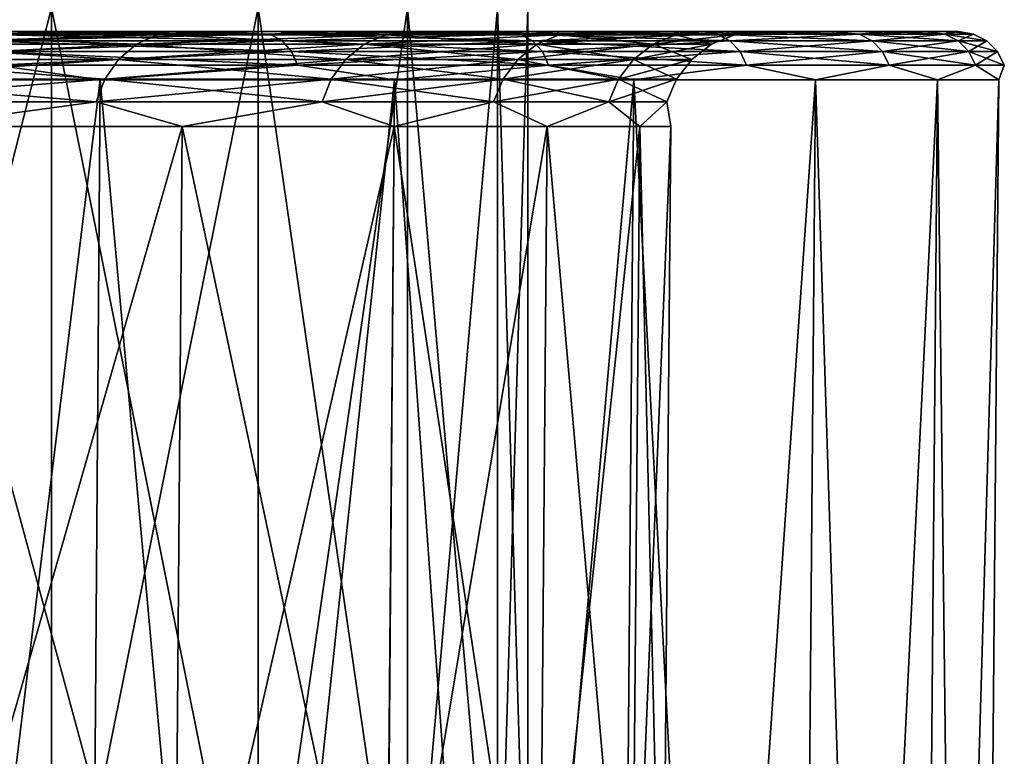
# Model space of a CAD drawing. Header units: metres. Extents: x -92 to 264, y -100 to 50.
# Tile 201 of 656: x 21 to 25, y -67 to -64. Entities that reach past the tile are written whole.
import ezdxf

# ---------------------------------------------------------------- set-up
doc = ezdxf.new("R2010")
doc.units = ezdxf.units.M
doc.layers.add('solid_21062050_01', color=7, linetype='CONTINUOUS')

msp = doc.modelspace()

# ---------------------------------------------------------------- linework, layer by layer
at = {"layer": 'solid_21062050_01'}
for points in [[(21.011541, -63.900002, -13.851184), (21.011541, -68.199997, -13.851184), (19.918577, -68.199997, -15.996243)], [(19.918577, -63.900002, -15.996243), (21.011541, -63.900002, -13.851184), (19.918577, -68.199997, -15.996243)], [(19.918577, -63.900002, 7.003783), (19.918577, -68.199997, 7.003782), (21.011541, -68.199997, 4.858723)], [(21.011541, -63.900002, 4.858724), (19.918577, -63.900002, 7.003783), (21.011541, -68.199997, 4.858723)], [(21.874296, -63.900002, -11.603629), (21.874296, -68.199997, -11.60363), (21.011541, -68.199997, -13.851184)], [(21.011541, -63.900002, -13.851184), (21.874296, -63.900002, -11.603629), (21.011541, -68.199997, -13.851184)], [(21.011541, -63.900002, 4.858724), (21.011541, -68.199997, 4.858723), (21.874298, -68.199997, 2.611169)], [(21.874296, -63.900002, 2.611169), (21.011541, -63.900002, 4.858724), (21.874298, -68.199997, 2.611169)], [(22.497393, -63.900002, -9.278205), (22.497393, -68.199997, -9.278205), (21.874296, -68.199997, -11.60363)], [(21.874296, -63.900002, -11.603629), (22.497393, -63.900002, -9.278205), (21.874296, -68.199997, -11.60363)], [(21.874296, -63.900002, 2.611169), (21.874298, -68.199997, 2.611169), (22.497395, -68.199997, 0.285744)], [(22.497393, -63.900002, 0.285745), (21.874296, -63.900002, 2.611169), (22.497395, -68.199997, 0.285744)], [(22.874002, -63.900002, -6.900388), (22.874002, -68.199997, -6.900388), (22.497393, -68.199997, -9.278205)], [(22.497393, -63.900002, -9.278205), (22.874002, -63.900002, -6.900388), (22.497393, -68.199997, -9.278205)], [(22.497393, -63.900002, 0.285745), (22.497395, -68.199997, 0.285744), (22.874002, -68.199997, -2.092073)], [(22.874002, -63.900002, -2.092072), (22.497393, -63.900002, 0.285745), (22.874002, -68.199997, -2.092073)], [(23, -63.900002, -4.49623), (23, -68.199997, -4.496231), (22.874002, -68.199997, -6.900388)], [(22.874002, -63.900002, -6.900388), (23, -63.900002, -4.49623), (22.874002, -68.199997, -6.900388)], [(22.874002, -63.900002, -2.092072), (22.874002, -68.199997, -2.092073), (23, -68.199997, -4.496231)], [(23, -63.900002, -4.49623), (22.874002, -63.900002, -2.092072), (23, -68.199997, -4.496231)], [(20.195869, -64.052856, 8.091951), (20.277473, -64.013374, 8.142816), (21.452106, -64.013374, 6.026531)], [(21.365776, -64.052856, 5.984183), (20.195869, -64.052856, 8.091951), (21.452106, -64.013374, 6.026531)], [(20.195869, -64.052856, -17.084412), (21.365776, -64.052856, -14.976644), (20.277473, -64.013374, -17.135277)], [(21.452106, -64.013374, 6.026531), (20.277473, -64.013374, 8.142816), (20.780891, -64, 7.503259)], [(20.277473, -64.013374, -17.135277), (21.452106, -64.013374, -15.018991), (20.780874, -64, -16.495749)], [(21.365776, -64.052856, -14.976644), (21.452106, -64.013374, -15.018991), (20.277473, -64.013374, -17.135277)], [(20.670502, -64.009834, -18.307819), (20.796576, -64, -18.003815), (21.475166, -64, -16.896646)], [(20.670502, -64.009834, -18.307819), (21.475166, -64, -16.896646), (21.924742, -64.009834, -16.215248)], [(21.924742, -64.009834, 7.222788), (20.796579, -64, 9.011349), (20.670502, -64.009834, 9.315358)], [(20.670502, -64.009834, 9.315358), (20.717117, -64.038536, 9.346505), (21.974184, -64.038536, 7.249217)], [(21.924742, -64.009834, 7.222788), (20.670502, -64.009834, 9.315358), (21.974184, -64.038536, 7.249217)], [(20.670502, -64.009834, -18.307819), (21.924742, -64.009834, -16.215248), (20.717117, -64.038536, -18.338966)], [(21.924742, -64.009834, -16.215248), (21.974184, -64.038536, -16.241676), (20.717117, -64.038536, -18.338966)], [(20.780874, -64, -16.495749), (21.921396, -64, -14.257626), (20.796576, -64, -18.003815)], [(21.452106, -64.013374, -15.018991), (21.921396, -64, -14.257626), (20.780874, -64, -16.495749)], [(20.780891, -64, 7.503259), (20.796579, -64, 9.011349), (21.475168, -64, 7.90418)], [(21.92141, -64, 5.265134), (20.780891, -64, 7.503259), (21.475168, -64, 7.90418)], [(21.452106, -64.013374, 6.026531), (20.780891, -64, 7.503259), (21.92141, -64, 5.265134)], [(21.921396, -64, -14.257626), (21.475166, -64, -16.896646), (20.796576, -64, -18.003815)], [(21.924742, -64.009834, 7.222788), (21.475168, -64, 7.90418), (20.796579, -64, 9.011349)], [(21.365776, -64.052856, 5.984183), (21.452106, -64.013374, 6.026531), (22.406612, -64.013374, 3.802268)], [(22.316441, -64.052856, 3.768872), (21.365776, -64.052856, 5.984183), (22.406612, -64.013374, 3.802268)], [(21.365776, -64.052856, -14.976644), (22.316441, -64.052856, -12.761333), (21.452106, -64.013374, -15.018991)], [(22.406612, -64.013374, 3.802268), (21.452106, -64.013374, 6.026531), (21.92141, -64, 5.265134)], [(21.452106, -64.013374, -15.018991), (22.406612, -64.013374, -12.794728), (21.921396, -64, -14.257626)], [(22.316441, -64.052856, -12.761333), (22.406612, -64.013374, -12.794728), (21.452106, -64.013374, -15.018991)], [(21.921396, -64, -14.257626), (22.094845, -64, -15.755461), (21.475166, -64, -16.896646)], [(21.924742, -64.009834, -16.215248), (21.475166, -64, -16.896646), (22.094845, -64, -15.755461)], [(21.92141, -64, 5.265134), (21.475168, -64, 7.90418), (22.094847, -64, 6.762994)], [(21.924742, -64.009834, 7.222788), (22.094847, -64, 6.762994), (21.475168, -64, 7.90418)], [(21.921396, -64, -14.257626), (22.821823, -64, -11.912243), (22.094845, -64, -15.755461)], [(22.406612, -64.013374, -12.794728), (22.821823, -64, -11.912243), (21.921396, -64, -14.257626)], [(21.92141, -64, 5.265134), (22.094847, -64, 6.762994), (22.653793, -64, 5.59128)], [(22.821833, -64, 2.91975), (21.92141, -64, 5.265134), (22.653793, -64, 5.59128)], [(22.406612, -64.013374, 3.802268), (21.92141, -64, 5.265134), (22.821833, -64, 2.91975)], [(21.924742, -64.009834, -16.215248), (22.094845, -64, -15.755461), (22.653791, -64, -14.583747)], [(21.924742, -64.009834, -16.215248), (22.653791, -64, -14.583747), (22.967833, -64.009834, -14.009818)], [(22.967833, -64.009834, 5.017357), (22.094847, -64, 6.762994), (21.924742, -64.009834, 7.222788)], [(21.924742, -64.009834, 7.222788), (21.974184, -64.038536, 7.249217), (23.019629, -64.038536, 5.038812)], [(22.967833, -64.009834, 5.017357), (21.924742, -64.009834, 7.222788), (23.019629, -64.038536, 5.038812)], [(21.924742, -64.009834, -16.215248), (22.967833, -64.009834, -14.009818), (21.974184, -64.038536, -16.241676)], [(22.967833, -64.009834, -14.009818), (23.019629, -64.038536, -14.031273), (21.974184, -64.038536, -16.241676)], [(22.821823, -64, -11.912243), (22.653791, -64, -14.583747), (22.094845, -64, -15.755461)], [(22.967833, -64.009834, 5.017357), (22.653793, -64, 5.59128), (22.094847, -64, 6.762994)], [(22.316441, -64.052856, 3.768872), (22.406612, -64.013374, 3.802268), (23.131197, -64.013374, 1.492852)], [(23.038109, -64.052856, 1.46875), (22.316441, -64.052856, 3.768872), (23.131197, -64.013374, 1.492852)], [(22.316441, -64.052856, -12.761333), (23.038109, -64.052856, -10.46121), (22.406612, -64.013374, -12.794728)], [(23.131197, -64.013374, 1.492852), (22.406612, -64.013374, 3.802268), (22.821833, -64, 2.91975)], [(22.406612, -64.013374, -12.794728), (23.131197, -64.013374, -10.485312), (22.821823, -64, -11.912243)], [(23.038109, -64.052856, -10.46121), (23.131197, -64.013374, -10.485312), (22.406612, -64.013374, -12.794728)], [(22.821823, -64, -11.912243), (23.150736, -64, -13.384219), (22.653791, -64, -14.583747)], [(22.967833, -64.009834, -14.009818), (22.653791, -64, -14.583747), (23.150736, -64, -13.384219)], [(22.821833, -64, 2.91975), (22.653793, -64, 5.59128), (23.15074, -64, 4.391752)], [(22.967833, -64.009834, 5.017357), (23.15074, -64, 4.391752), (22.653793, -64, 5.59128)], [(22.821823, -64, -11.912243), (23.471979, -64, -9.486121), (23.150736, -64, -13.384219)], [(23.131197, -64.013374, -10.485312), (23.471979, -64, -9.486121), (22.821823, -64, -11.912243)], [(23.471987, -64, 0.493628), (22.821833, -64, 2.91975), (23.15074, -64, 4.391752)], [(23.131197, -64.013374, 1.492852), (22.821833, -64, 2.91975), (23.471987, -64, 0.493628)], [(22.967833, -64.009834, -14.009818), (23.150736, -64, -13.384219), (23.584301, -64, -12.160003)], [(22.967833, -64.009834, -14.009818), (23.584301, -64, -12.160003), (23.78973, -64.009834, -11.712766)], [(23.78973, -64.009834, 2.720305), (23.15074, -64, 4.391752), (22.967833, -64.009834, 5.017357)], [(22.967833, -64.009834, 5.017357), (23.019629, -64.038536, 5.038812), (23.84338, -64.038536, 2.73658)], [(23.78973, -64.009834, 2.720305), (22.967833, -64.009834, 5.017357), (23.84338, -64.038536, 2.73658)], [(22.967833, -64.009834, -14.009818), (23.78973, -64.009834, -11.712766), (23.019629, -64.038536, -14.031273)], [(23.78973, -64.009834, -11.712766), (23.84338, -64.038536, -11.72904), (23.019629, -64.038536, -14.031273)], [(23.038109, -64.052856, 1.46875), (23.131197, -64.013374, 1.492852), (23.618423, -64.013374, -0.878021)], [(23.523375, -64.052856, -0.892582), (23.038109, -64.052856, 1.46875), (23.618423, -64.013374, -0.878021)], [(23.038109, -64.052856, -10.46121), (23.523375, -64.052856, -8.099879), (23.131197, -64.013374, -10.485312)], [(23.618423, -64.013374, -0.878021), (23.131197, -64.013374, 1.492852), (23.471987, -64, 0.493628)], [(23.131197, -64.013374, -10.485312), (23.618423, -64.013374, -8.11444), (23.471979, -64, -9.486121)], [(23.523375, -64.052856, -8.099879), (23.618423, -64.013374, -8.11444), (23.131197, -64.013374, -10.485312)], [(23.471979, -64, -9.486121), (23.584301, -64, -12.160003), (23.150736, -64, -13.384219)], [(23.471987, -64, 0.493628), (23.15074, -64, 4.391752), (23.584303, -64, 3.167536)], [(23.78973, -64.009834, 2.720305), (23.584303, -64, 3.167536), (23.15074, -64, 4.391752)], [(23.471979, -64, -9.486121), (23.86503, -64, -7.00477), (23.584301, -64, -12.160003)], [(23.618423, -64.013374, -8.11444), (23.86503, -64, -7.00477), (23.471979, -64, -9.486121)], [(23.865032, -64, -1.987723), (23.471987, -64, 0.493628), (23.584303, -64, 3.167536)], [(23.618423, -64.013374, -0.878021), (23.471987, -64, 0.493628), (23.865032, -64, -1.987723)], [(23.523375, -64.052856, -0.892582), (23.618423, -64.013374, -0.878021), (23.863295, -64.013374, -3.286021)], [(23.76726, -64.052856, -3.290891), (23.523375, -64.052856, -0.892582), (23.863295, -64.013374, -3.286021)], [(23.523375, -64.052856, -8.099879), (23.76726, -64.052856, -5.701569), (23.618423, -64.013374, -8.11444)], [(23.86503, -64, -7.00477), (23.953056, -64, -10.915207), (23.584301, -64, -12.160003)], [(23.78973, -64.009834, -11.712766), (23.584301, -64, -12.160003), (23.953056, -64, -10.915207)], [(23.865032, -64, -1.987723), (23.584303, -64, 3.167536), (23.953058, -64, 1.92274)], [(23.78973, -64.009834, 2.720305), (23.953058, -64, 1.92274), (23.584303, -64, 3.167536)], [(23.863295, -64.013374, -3.286021), (23.618423, -64.013374, -0.878021), (23.865032, -64, -1.987723)], [(23.618423, -64.013374, -8.11444), (23.863295, -64.013374, -5.706439), (23.86503, -64, -7.00477)], [(23.76726, -64.052856, -5.701569), (23.863295, -64.013374, -5.706439), (23.618423, -64.013374, -8.11444)], [(23.76726, -64.052856, -3.290891), (23.863295, -64.013374, -3.286021), (23.863295, -64.013374, -5.706439)], [(23.76726, -64.052856, -5.701569), (23.76726, -64.052856, -3.290891), (23.863295, -64.013374, -5.706439)], [(23.78973, -64.009834, -11.712766), (23.953056, -64, -10.915207), (24.25618, -64, -9.652822)], [(23.78973, -64.009834, -11.712766), (24.25618, -64, -9.652822), (24.382521, -64.009834, -9.346215)], [(24.382521, -64.009834, 0.353755), (23.953058, -64, 1.92274), (23.78973, -64.009834, 2.720305)], [(23.78973, -64.009834, 2.720305), (23.84338, -64.038536, 2.73658), (24.437508, -64.038536, 0.364692)], [(24.382521, -64.009834, 0.353755), (23.78973, -64.009834, 2.720305), (24.437508, -64.038536, 0.364692)], [(23.78973, -64.009834, -11.712766), (24.382521, -64.009834, -9.346215), (23.84338, -64.038536, -11.72904)], [(24.382521, -64.009834, -9.346215), (24.437508, -64.038536, -9.357153), (23.84338, -64.038536, -11.72904)], [(23.863295, -64.013374, -3.286021), (23.865032, -64, -1.987723), (23.996525, -64, -4.496247)], [(23.863295, -64.013374, -5.706439), (23.996525, -64, -4.496247), (23.86503, -64, -7.00477)], [(23.863295, -64.013374, -5.706439), (23.863295, -64.013374, -3.286021), (23.996525, -64, -4.496247)], [(23.86503, -64, -7.00477), (23.996525, -64, -4.496247), (23.953056, -64, -10.915207)], [(23.996525, -64, -4.496247), (23.865032, -64, -1.987723), (23.953058, -64, 1.92274)], [(24.256182, -64, 0.660356), (24.25618, -64, -9.652822), (23.953056, -64, -10.915207)], [(23.996525, -64, -4.496247), (24.256182, -64, 0.660356), (23.953056, -64, -10.915207)], [(23.996525, -64, -4.496247), (23.953058, -64, 1.92274), (24.256182, -64, 0.660356)], [(24.382521, -64.009834, 0.353755), (24.256182, -64, 0.660356), (23.953058, -64, 1.92274)], [(24.492887, -64, -0.616615), (24.492886, -64, -8.375852), (24.25618, -64, -9.652822)], [(24.382521, -64.009834, -9.346215), (24.25618, -64, -9.652822), (24.492886, -64, -8.375852)], [(24.256182, -64, 0.660356), (24.492887, -64, -0.616615), (24.25618, -64, -9.652822)], [(24.382521, -64.009834, 0.353755), (24.492887, -64, -0.616615), (24.256182, -64, 0.660356)], [(24.382521, -64.009834, -9.346215), (24.492886, -64, -8.375852), (24.662359, -64, -7.088568)], [(24.382521, -64.009834, -9.346215), (24.662359, -64, -7.088568), (24.740494, -64.009834, -6.932956)], [(24.740494, -64.009834, -2.059504), (24.492887, -64, -0.616615), (24.382521, -64.009834, 0.353755)], [(24.382521, -64.009834, 0.353755), (24.437508, -64.038536, 0.364692), (24.796288, -64.038536, -2.054009)], [(24.740494, -64.009834, -2.059504), (24.382521, -64.009834, 0.353755), (24.796288, -64.038536, -2.054009)], [(24.382521, -64.009834, -9.346215), (24.740494, -64.009834, -6.932956), (24.437508, -64.038536, -9.357153)], [(24.740494, -64.009834, -6.932956), (24.796288, -64.038536, -6.938451), (24.437508, -64.038536, -9.357153)], [(24.662361, -64, -1.903899), (24.662359, -64, -7.088568), (24.492886, -64, -8.375852)], [(24.492887, -64, -0.616615), (24.662361, -64, -1.903899), (24.492886, -64, -8.375852)], [(24.740494, -64.009834, -2.059504), (24.662361, -64, -1.903899), (24.492887, -64, -0.616615)], [(24.764235, -64, -3.1981), (24.764233, -64, -5.794367), (24.662359, -64, -7.088568)], [(24.740494, -64.009834, -6.932956), (24.662359, -64, -7.088568), (24.764233, -64, -5.794367)], [(24.662361, -64, -1.903899), (24.764235, -64, -3.1981), (24.662359, -64, -7.088568)], [(24.740494, -64.009834, -2.059504), (24.764235, -64, -3.1981), (24.662361, -64, -1.903899)], [(24.740494, -64.009834, -6.932956), (24.764233, -64, -5.794367), (24.798246, -64, -4.496233)], [(24.740494, -64.009834, -6.932956), (24.798246, -64, -4.496233), (24.860203, -64.009834, -4.49623)], [(24.860203, -64.009834, -4.49623), (24.764235, -64, -3.1981), (24.740494, -64.009834, -2.059504)], [(24.740494, -64.009834, -2.059504), (24.796288, -64.038536, -2.054009), (24.916265, -64.038536, -4.49623)], [(24.860203, -64.009834, -4.49623), (24.740494, -64.009834, -2.059504), (24.916265, -64.038536, -4.49623)], [(24.740494, -64.009834, -6.932956), (24.860203, -64.009834, -4.49623), (24.796288, -64.038536, -6.938451)], [(24.764235, -64, -3.1981), (24.798246, -64, -4.496233), (24.764233, -64, -5.794367)], [(24.860203, -64.009834, -4.49623), (24.798246, -64, -4.496233), (24.764235, -64, -3.1981)], [(24.860203, -64.009834, -4.49623), (24.916265, -64.038536, -4.49623), (24.796288, -64.038536, -6.938451)], [(20.125654, -64.115776, 8.048186), (20.195869, -64.052856, 8.091951), (21.365776, -64.052856, 5.984183)], [(21.291494, -64.115776, 5.947746), (20.125654, -64.115776, 8.048186), (21.365776, -64.052856, 5.984183)], [(20.125654, -64.115776, -17.040648), (21.291494, -64.115776, -14.940207), (20.195869, -64.052856, -17.084412)], [(21.291494, -64.115776, -14.940207), (21.365776, -64.052856, -14.976644), (20.195869, -64.052856, -17.084412)], [(20.717117, -64.038536, 9.346505), (20.754004, -64.083237, 9.371151), (22.013308, -64.083237, 7.270128)], [(21.974184, -64.038536, 7.249217), (20.717117, -64.038536, 9.346505), (22.013308, -64.083237, 7.270128)], [(20.717117, -64.038536, -18.338966), (21.974184, -64.038536, -16.241676), (20.754004, -64.083237, -18.363611)], [(21.974184, -64.038536, -16.241676), (22.013308, -64.083237, -16.262589), (20.754004, -64.083237, -18.363611)], [(21.291494, -64.115776, 5.947746), (21.365776, -64.052856, 5.984183), (22.316441, -64.052856, 3.768872)], [(22.238853, -64.115776, 3.740137), (21.291494, -64.115776, 5.947746), (22.316441, -64.052856, 3.768872)], [(21.291494, -64.115776, -14.940207), (22.238853, -64.115776, -12.732597), (21.365776, -64.052856, -14.976644)], [(22.238853, -64.115776, -12.732597), (22.316441, -64.052856, -12.761333), (21.365776, -64.052856, -14.976644)], [(21.974184, -64.038536, 7.249217), (22.013308, -64.083237, 7.270128), (23.060612, -64.083237, 5.055788)], [(23.019629, -64.038536, 5.038812), (21.974184, -64.038536, 7.249217), (23.060612, -64.083237, 5.055788)], [(21.974184, -64.038536, -16.241676), (23.019629, -64.038536, -14.031273), (22.013308, -64.083237, -16.262589)], [(23.019629, -64.038536, -14.031273), (23.060612, -64.083237, -14.048248), (22.013308, -64.083237, -16.262589)], [(22.238853, -64.115776, 3.740137), (22.316441, -64.052856, 3.768872), (23.038109, -64.052856, 1.46875)], [(22.958014, -64.115776, 1.448011), (22.238853, -64.115776, 3.740137), (23.038109, -64.052856, 1.46875)], [(22.238853, -64.115776, -12.732597), (22.958014, -64.115776, -10.440472), (22.316441, -64.052856, -12.761333)], [(22.958014, -64.115776, -10.440472), (23.038109, -64.052856, -10.46121), (22.316441, -64.052856, -12.761333)], [(22.958014, -64.115776, 1.448011), (23.038109, -64.052856, 1.46875), (23.523375, -64.052856, -0.892582)], [(23.441591, -64.115776, -0.90511), (22.958014, -64.115776, 1.448011), (23.523375, -64.052856, -0.892582)], [(22.958014, -64.115776, -10.440472), (23.441591, -64.115776, -8.08735), (23.038109, -64.052856, -10.46121)], [(23.019629, -64.038536, 5.038812), (23.060612, -64.083237, 5.055788), (23.88583, -64.083237, 2.749457)], [(23.84338, -64.038536, 2.73658), (23.019629, -64.038536, 5.038812), (23.88583, -64.083237, 2.749457)], [(23.019629, -64.038536, -14.031273), (23.84338, -64.038536, -11.72904), (23.060612, -64.083237, -14.048248)], [(23.441591, -64.115776, -8.08735), (23.523375, -64.052856, -8.099879), (23.038109, -64.052856, -10.46121)], [(23.84338, -64.038536, -11.72904), (23.88583, -64.083237, -11.741918), (23.060612, -64.083237, -14.048248)], [(23.441591, -64.115776, -0.90511), (23.523375, -64.052856, -0.892582), (23.76726, -64.052856, -3.290891)], [(23.684628, -64.115776, -3.295082), (23.441591, -64.115776, -0.90511), (23.76726, -64.052856, -3.290891)], [(23.441591, -64.115776, -8.08735), (23.684628, -64.115776, -5.697379), (23.523375, -64.052856, -8.099879)], [(23.684628, -64.115776, -5.697379), (23.76726, -64.052856, -5.701569), (23.523375, -64.052856, -8.099879)], [(23.684628, -64.115776, -3.295082), (23.76726, -64.052856, -3.290891), (23.76726, -64.052856, -5.701569)], [(23.684628, -64.115776, -5.697379), (23.684628, -64.115776, -3.295082), (23.76726, -64.052856, -5.701569)], [(23.84338, -64.038536, 2.73658), (23.88583, -64.083237, 2.749457), (24.481016, -64.083237, 0.373347)], [(24.437508, -64.038536, 0.364692), (23.84338, -64.038536, 2.73658), (24.481016, -64.083237, 0.373347)], [(23.84338, -64.038536, -11.72904), (24.437508, -64.038536, -9.357153), (23.88583, -64.083237, -11.741918)], [(24.437508, -64.038536, -9.357153), (24.481016, -64.083237, -9.365807), (23.88583, -64.083237, -11.741918)], [(24.437508, -64.038536, 0.364692), (24.481016, -64.083237, 0.373347), (24.840435, -64.083237, -2.049661)], [(24.796288, -64.038536, -2.054009), (24.437508, -64.038536, 0.364692), (24.840435, -64.083237, -2.049661)], [(24.437508, -64.038536, -9.357153), (24.796288, -64.038536, -6.938451), (24.481016, -64.083237, -9.365807)], [(24.796288, -64.038536, -6.938451), (24.840435, -64.083237, -6.9428), (24.481016, -64.083237, -9.365807)], [(24.796288, -64.038536, -2.054009), (24.840435, -64.083237, -2.049661), (24.960627, -64.083237, -4.49623)], [(24.916265, -64.038536, -4.49623), (24.796288, -64.038536, -2.054009), (24.960627, -64.083237, -4.49623)], [(24.796288, -64.038536, -6.938451), (24.916265, -64.038536, -4.49623), (24.840435, -64.083237, -6.9428)], [(24.916265, -64.038536, -4.49623), (24.960627, -64.083237, -4.49623), (24.840435, -64.083237, -6.9428)], [(20.071571, -64.197899, 8.014476), (20.125654, -64.115776, 8.048186), (21.291494, -64.115776, 5.947746)], [(21.234278, -64.197899, 5.91968), (20.071571, -64.197899, 8.014476), (21.291494, -64.115776, 5.947746)], [(20.071571, -64.197899, -17.006935), (21.234278, -64.197899, -14.912141), (20.125654, -64.115776, -17.040648)], [(21.234278, -64.197899, -14.912141), (21.291494, -64.115776, -14.940207), (20.125654, -64.115776, -17.040648)], [(20.754004, -64.083237, 9.371151), (20.777498, -64.139526, 9.38685), (22.038229, -64.139526, 7.283449)], [(22.013308, -64.083237, 7.270128), (20.754004, -64.083237, 9.371151), (22.038229, -64.139526, 7.283449)], [(20.754004, -64.083237, -18.363611), (22.013308, -64.083237, -16.262589), (20.777498, -64.139526, -18.379311)], [(22.013308, -64.083237, -16.262589), (22.038229, -64.139526, -16.275909), (20.777498, -64.139526, -18.379311)], [(21.234278, -64.197899, 5.91968), (21.291494, -64.115776, 5.947746), (22.238853, -64.115776, 3.740137)], [(22.17909, -64.197899, 3.718003), (21.234278, -64.197899, 5.91968), (22.238853, -64.115776, 3.740137)], [(21.234278, -64.197899, -14.912141), (22.17909, -64.197899, -12.710464), (21.291494, -64.115776, -14.940207)], [(22.17909, -64.197899, -12.710464), (22.238853, -64.115776, -12.732597), (21.291494, -64.115776, -14.940207)], [(22.013308, -64.083237, 7.270128), (22.038229, -64.139526, 7.283449), (23.08672, -64.139526, 5.066602)], [(23.060612, -64.083237, 5.055788), (22.013308, -64.083237, 7.270128), (23.08672, -64.139526, 5.066602)], [(22.013308, -64.083237, -16.262589), (23.060612, -64.083237, -14.048248), (22.038229, -64.139526, -16.275909)], [(23.060612, -64.083237, -14.048248), (23.08672, -64.139526, -14.059063), (22.038229, -64.139526, -16.275909)], [(22.17909, -64.197899, 3.718003), (22.238853, -64.115776, 3.740137), (22.958014, -64.115776, 1.448011)], [(22.896318, -64.197899, 1.432037), (22.17909, -64.197899, 3.718003), (22.958014, -64.115776, 1.448011)], [(22.17909, -64.197899, -12.710464), (22.896318, -64.197899, -10.424498), (22.238853, -64.115776, -12.732597)], [(22.896318, -64.197899, -10.424498), (22.958014, -64.115776, -10.440472), (22.238853, -64.115776, -12.732597)], [(22.896318, -64.197899, 1.432037), (22.958014, -64.115776, 1.448011), (23.441591, -64.115776, -0.90511)], [(23.378597, -64.197899, -0.914761), (22.896318, -64.197899, 1.432037), (23.441591, -64.115776, -0.90511)], [(22.896318, -64.197899, -10.424498), (23.378597, -64.197899, -8.0777), (22.958014, -64.115776, -10.440472)], [(23.378597, -64.197899, -8.0777), (23.441591, -64.115776, -8.08735), (22.958014, -64.115776, -10.440472)], [(23.060612, -64.083237, 5.055788), (23.08672, -64.139526, 5.066602), (23.912872, -64.139526, 2.75766)], [(23.88583, -64.083237, 2.749457), (23.060612, -64.083237, 5.055788), (23.912872, -64.139526, 2.75766)], [(23.060612, -64.083237, -14.048248), (23.88583, -64.083237, -11.741918), (23.08672, -64.139526, -14.059063)], [(23.88583, -64.083237, -11.741918), (23.912872, -64.139526, -11.750121), (23.08672, -64.139526, -14.059063)], [(23.378597, -64.197899, -0.914761), (23.441591, -64.115776, -0.90511), (23.684628, -64.115776, -3.295082)], [(23.620979, -64.197899, -3.29831), (23.378597, -64.197899, -0.914761), (23.684628, -64.115776, -3.295082)], [(23.378597, -64.197899, -8.0777), (23.620979, -64.197899, -5.694151), (23.441591, -64.115776, -8.08735)], [(23.620979, -64.197899, -5.694151), (23.684628, -64.115776, -5.697379), (23.441591, -64.115776, -8.08735)], [(23.620979, -64.197899, -3.29831), (23.684628, -64.115776, -3.295082), (23.684628, -64.115776, -5.697379)], [(23.620979, -64.197899, -5.694151), (23.620979, -64.197899, -3.29831), (23.684628, -64.115776, -5.697379)], [(23.88583, -64.083237, 2.749457), (23.912872, -64.139526, 2.75766), (24.50873, -64.139526, 0.378859)], [(24.481016, -64.083237, 0.373347), (23.88583, -64.083237, 2.749457), (24.50873, -64.139526, 0.378859)], [(23.88583, -64.083237, -11.741918), (24.481016, -64.083237, -9.365807), (23.912872, -64.139526, -11.750121)], [(24.481016, -64.083237, -9.365807), (24.50873, -64.139526, -9.37132), (23.912872, -64.139526, -11.750121)], [(24.481016, -64.083237, 0.373347), (24.50873, -64.139526, 0.378859), (24.868557, -64.139526, -2.046891)], [(24.840435, -64.083237, -2.049661), (24.481016, -64.083237, 0.373347), (24.868557, -64.139526, -2.046891)], [(24.481016, -64.083237, -9.365807), (24.840435, -64.083237, -6.9428), (24.50873, -64.139526, -9.37132)], [(24.840435, -64.083237, -6.9428), (24.868557, -64.139526, -6.945569), (24.50873, -64.139526, -9.37132)], [(24.840435, -64.083237, -2.049661), (24.868557, -64.139526, -2.046891), (24.988886, -64.139526, -4.49623)], [(24.960627, -64.083237, -4.49623), (24.840435, -64.083237, -2.049661), (24.988886, -64.139526, -4.49623)], [(24.840435, -64.083237, -6.9428), (24.960627, -64.083237, -4.49623), (24.868557, -64.139526, -6.945569)], [(24.960627, -64.083237, -4.49623), (24.988886, -64.139526, -4.49623), (24.868557, -64.139526, -6.945569)], [(20.777498, -64.139526, 9.38685), (19.767994, -64.201744, 10.805351), (21.214607, -64.201744, 8.726948)], [(20.777498, -64.139526, -18.379311), (21.214607, -64.201744, -17.719408), (19.767994, -64.201744, -19.797812)], [(22.038229, -64.139526, 7.283449), (20.777498, -64.139526, 9.38685), (21.214607, -64.201744, 8.726948)], [(20.777498, -64.139526, -18.379311), (22.038229, -64.139526, -16.275909), (21.214607, -64.201744, -17.719408)], [(22.038229, -64.139526, 7.283449), (21.214607, -64.201744, 8.726948), (22.443529, -64.201744, 6.512856)], [(22.038229, -64.139526, -16.275909), (22.443529, -64.201744, -15.505316), (21.214607, -64.201744, -17.719408)], [(23.08672, -64.139526, 5.066602), (22.038229, -64.139526, 7.283449), (22.443529, -64.201744, 6.512856)], [(22.038229, -64.139526, -16.275909), (23.08672, -64.139526, -14.059063), (22.443529, -64.201744, -15.505316)], [(23.08672, -64.139526, 5.066602), (22.443529, -64.201744, 6.512856), (23.44215, -64.201744, 4.185796)], [(23.08672, -64.139526, -14.059063), (23.44215, -64.201744, -13.178256), (22.443529, -64.201744, -15.505316)], [(23.912872, -64.139526, 2.75766), (23.08672, -64.139526, 5.066602), (23.44215, -64.201744, 4.185796)], [(23.08672, -64.139526, -14.059063), (23.912872, -64.139526, -11.750121), (23.44215, -64.201744, -13.178256)], [(23.912872, -64.139526, 2.75766), (23.44215, -64.201744, 4.185796), (24.200222, -64.201744, 1.769646)], [(23.912872, -64.139526, -11.750121), (24.200222, -64.201744, -10.762107), (23.44215, -64.201744, -13.178256)], [(24.50873, -64.139526, 0.378859), (23.912872, -64.139526, 2.75766), (24.200222, -64.201744, 1.769646)], [(23.912872, -64.139526, -11.750121), (24.50873, -64.139526, -9.37132), (24.200222, -64.201744, -10.762107)], [(24.50873, -64.139526, 0.378859), (24.200222, -64.201744, 1.769646), (24.709967, -64.201744, -0.7108)], [(24.50873, -64.139526, -9.37132), (24.709967, -64.201744, -8.281661), (24.200222, -64.201744, -10.762107)], [(24.868557, -64.139526, -2.046891), (24.50873, -64.139526, 0.378859), (24.709967, -64.201744, -0.7108)], [(24.50873, -64.139526, -9.37132), (24.868557, -64.139526, -6.945569), (24.709967, -64.201744, -8.281661)], [(24.868557, -64.139526, -2.046891), (24.709967, -64.201744, -0.7108), (24.966154, -64.201744, -3.230089)], [(24.868557, -64.139526, -6.945569), (24.966154, -64.201744, -5.762371), (24.709967, -64.201744, -8.281661)], [(24.988886, -64.139526, -4.49623), (24.868557, -64.139526, -2.046891), (24.966154, -64.201744, -3.230089)], [(24.868557, -64.139526, -6.945569), (24.988886, -64.139526, -4.49623), (24.966154, -64.201744, -5.762371)], [(24.988886, -64.139526, -4.49623), (24.966154, -64.201744, -3.230089), (24.966154, -64.201744, -5.762371)], [(20.03727, -64.293663, 7.993095), (20.071571, -64.197899, 8.014476), (21.234278, -64.197899, 5.91968)], [(21.197989, -64.293663, 5.90188), (20.03727, -64.293663, 7.993095), (21.234278, -64.197899, 5.91968)], [(20.03727, -64.293663, -16.985556), (21.197989, -64.293663, -14.894341), (20.071571, -64.197899, -17.006935)], [(21.197989, -64.293663, -14.894341), (21.234278, -64.197899, -14.912141), (20.071571, -64.197899, -17.006935)], [(21.197989, -64.293663, 5.90188), (21.234278, -64.197899, 5.91968), (22.17909, -64.197899, 3.718003)], [(22.141188, -64.293663, 3.703965), (21.197989, -64.293663, 5.90188), (22.17909, -64.197899, 3.718003)], [(21.197989, -64.293663, -14.894341), (22.141188, -64.293663, -12.696425), (21.234278, -64.197899, -14.912141)], [(22.141188, -64.293663, -12.696425), (22.17909, -64.197899, -12.710464), (21.234278, -64.197899, -14.912141)], [(22.141188, -64.293663, 3.703965), (22.17909, -64.197899, 3.718003), (22.896318, -64.197899, 1.432037)], [(22.857189, -64.293663, 1.421906), (22.141188, -64.293663, 3.703965), (22.896318, -64.197899, 1.432037)], [(22.141188, -64.293663, -12.696425), (22.857189, -64.293663, -10.414367), (22.17909, -64.197899, -12.710464)], [(22.857189, -64.293663, -10.414367), (22.896318, -64.197899, -10.424498), (22.17909, -64.197899, -12.710464)], [(22.857189, -64.293663, 1.421906), (22.896318, -64.197899, 1.432037), (23.378597, -64.197899, -0.914761)], [(23.338644, -64.293663, -0.920882), (22.857189, -64.293663, 1.421906), (23.378597, -64.197899, -0.914761)], [(22.857189, -64.293663, -10.414367), (23.338644, -64.293663, -8.071579), (22.896318, -64.197899, -10.424498)], [(23.338644, -64.293663, -8.071579), (23.378597, -64.197899, -8.0777), (22.896318, -64.197899, -10.424498)], [(23.338644, -64.293663, -0.920882), (23.378597, -64.197899, -0.914761), (23.620979, -64.197899, -3.29831)], [(23.580612, -64.293663, -3.300357), (23.338644, -64.293663, -0.920882), (23.620979, -64.197899, -3.29831)], [(23.338644, -64.293663, -8.071579), (23.580612, -64.293663, -5.692103), (23.378597, -64.197899, -8.0777)], [(23.580612, -64.293663, -5.692103), (23.620979, -64.197899, -5.694151), (23.378597, -64.197899, -8.0777)], [(23.580612, -64.293663, -3.300357), (23.620979, -64.197899, -3.29831), (23.620979, -64.197899, -5.694151)], [(23.580612, -64.293663, -5.692103), (23.580612, -64.293663, -3.300357), (23.620979, -64.197899, -5.694151)], [(21.214607, -64.201744, -17.719408), (21.122013, -76.706161, -17.661663), (19.681713, -76.706161, -19.731001)], [(19.767994, -64.201744, -19.797812), (21.214607, -64.201744, -17.719408), (19.681713, -76.706161, -19.731001)], [(19.767994, -64.201744, 10.805351), (19.681715, -76.706161, 10.738538), (21.122013, -76.706161, 8.669203)], [(21.214607, -64.201744, 8.726948), (19.767994, -64.201744, 10.805351), (21.122013, -76.706161, 8.669203)], [(22.443529, -64.201744, -15.505316), (22.345564, -76.706161, -15.457242), (21.122013, -76.706161, -17.661663)], [(21.214607, -64.201744, -17.719408), (22.443529, -64.201744, -15.505316), (21.122013, -76.706161, -17.661663)], [(21.214607, -64.201744, 8.726948), (21.122013, -76.706161, 8.669203), (22.345564, -76.706161, 6.464783)], [(22.443529, -64.201744, 6.512856), (21.214607, -64.201744, 8.726948), (22.345564, -76.706161, 6.464783)], [(23.44215, -64.201744, -13.178256), (23.339823, -76.706161, -13.140346), (22.345564, -76.706161, -15.457242)], [(22.443529, -64.201744, -15.505316), (23.44215, -64.201744, -13.178256), (22.345564, -76.706161, -15.457242)], [(22.443529, -64.201744, 6.512856), (22.345564, -76.706161, 6.464783), (23.339823, -76.706161, 4.147885)], [(23.44215, -64.201744, 4.185796), (22.443529, -64.201744, 6.512856), (23.339823, -76.706161, 4.147885)], [(24.200222, -64.201744, -10.762107), (24.094584, -76.706161, -10.734744), (23.339823, -76.706161, -13.140346)], [(23.44215, -64.201744, -13.178256), (24.200222, -64.201744, -10.762107), (23.339823, -76.706161, -13.140346)], [(23.44215, -64.201744, 4.185796), (23.339823, -76.706161, 4.147885), (24.094585, -76.706161, 1.742283)], [(24.200222, -64.201744, 1.769646), (23.44215, -64.201744, 4.185796), (24.094585, -76.706161, 1.742283)], [(24.709967, -64.201744, -8.281661), (24.602102, -76.706161, -8.26513), (24.094584, -76.706161, -10.734744)], [(24.200222, -64.201744, -10.762107), (24.709967, -64.201744, -8.281661), (24.094584, -76.706161, -10.734744)], [(24.200222, -64.201744, 1.769646), (24.094585, -76.706161, 1.742283), (24.602102, -76.706161, -0.727329)], [(24.709967, -64.201744, -0.7108), (24.200222, -64.201744, 1.769646), (24.602102, -76.706161, -0.727329)], [(24.966154, -64.201744, -5.762371), (24.85717, -76.706161, -5.756844), (24.602102, -76.706161, -8.26513)], [(24.709967, -64.201744, -8.281661), (24.966154, -64.201744, -5.762371), (24.602102, -76.706161, -8.26513)], [(24.709967, -64.201744, -0.7108), (24.602102, -76.706161, -0.727329), (24.85717, -76.706161, -3.235618)], [(24.966154, -64.201744, -3.230089), (24.709967, -64.201744, -0.7108), (24.85717, -76.706161, -3.235618)], [(24.966154, -64.201744, -3.230089), (24.85717, -76.706161, -3.235618), (24.85717, -76.706161, -5.756844)], [(24.966154, -64.201744, -5.762371), (24.966154, -64.201744, -3.230089), (24.85717, -76.706161, -5.756844)], [(20.03727, -64.293663, -16.985556), (20.435198, -64.396507, -16.294508), (21.197989, -64.293663, -14.894341)], [(21.197989, -64.293663, 5.90188), (20.435198, -64.396507, 7.302047), (20.03727, -64.293663, 7.993095)], [(21.197989, -64.293663, -14.894341), (20.435198, -64.396507, -16.294508), (21.556509, -64.396507, -14.093814)], [(21.197989, -64.293663, 5.90188), (21.556509, -64.396507, 5.101354), (20.435198, -64.396507, 7.302047)], [(21.197989, -64.293663, -14.894341), (21.556509, -64.396507, -14.093814), (22.141188, -64.293663, -12.696425)], [(22.141188, -64.293663, 3.703965), (21.556509, -64.396507, 5.101354), (21.197989, -64.293663, 5.90188)], [(22.141188, -64.293663, -12.696425), (21.556509, -64.396507, -14.093814), (22.441641, -64.396507, -11.787967)], [(22.141188, -64.293663, 3.703965), (22.441641, -64.396507, 2.795507), (21.556509, -64.396507, 5.101354)], [(22.141188, -64.293663, -12.696425), (22.441641, -64.396507, -11.787967), (22.857189, -64.293663, -10.414367)], [(22.857189, -64.293663, 1.421906), (22.441641, -64.396507, 2.795507), (22.141188, -64.293663, 3.703965)], [(22.857189, -64.293663, -10.414367), (22.441641, -64.396507, -11.787967), (23.080898, -64.396507, -9.40223)], [(22.857189, -64.293663, 1.421906), (23.080898, -64.396507, 0.40977), (22.441641, -64.396507, 2.795507)], [(22.857189, -64.293663, -10.414367), (23.080898, -64.396507, -9.40223), (23.338644, -64.293663, -8.071579)], [(23.338644, -64.293663, -0.920882), (23.080898, -64.396507, 0.40977), (22.857189, -64.293663, 1.421906)], [(23.338644, -64.293663, -8.071579), (23.080898, -64.396507, -9.40223), (23.467276, -64.396507, -6.962742)], [(23.338644, -64.293663, -0.920882), (23.467276, -64.396507, -2.029718), (23.080898, -64.396507, 0.40977)], [(23.338644, -64.293663, -8.071579), (23.467276, -64.396507, -6.962742), (23.580612, -64.293663, -5.692103)], [(23.580612, -64.293663, -3.300357), (23.467276, -64.396507, -2.029718), (23.338644, -64.293663, -0.920882)], [(23.580612, -64.293663, -5.692103), (23.467276, -64.396507, -6.962742), (23.59654, -64.396507, -4.49623)], [(23.580612, -64.293663, -3.300357), (23.59654, -64.396507, -4.49623), (23.467276, -64.396507, -2.029718)], [(23.580612, -64.293663, -5.692103), (23.59654, -64.396507, -4.49623), (23.580612, -64.293663, -3.300357)], [(20.404858, -68.411842, -16.276978), (21.5245, -68.411842, -14.079555), (20.435198, -64.396507, -16.294508)], [(20.404858, -68.411842, 7.284518), (20.435198, -64.396507, 7.302047), (21.556509, -64.396507, 5.101354)], [(21.5245, -68.411842, 5.087094), (20.404858, -68.411842, 7.284518), (21.556509, -64.396507, 5.101354)], [(21.5245, -68.411842, -14.079555), (21.556509, -64.396507, -14.093814), (20.435198, -64.396507, -16.294508)], [(21.5245, -68.411842, -14.079555), (22.408316, -68.411842, -11.777136), (21.556509, -64.396507, -14.093814)], [(21.5245, -68.411842, 5.087094), (21.556509, -64.396507, 5.101354), (22.441641, -64.396507, 2.795507)], [(22.408316, -68.411842, 2.784676), (21.5245, -68.411842, 5.087094), (22.441641, -64.396507, 2.795507)], [(22.408316, -68.411842, -11.777136), (22.441641, -64.396507, -11.787967), (21.556509, -64.396507, -14.093814)], [(22.408316, -68.411842, -11.777136), (23.046623, -68.411842, -9.394938), (22.441641, -64.396507, -11.787967)], [(22.408316, -68.411842, 2.784676), (22.441641, -64.396507, 2.795507), (23.080898, -64.396507, 0.40977)], [(23.046623, -68.411842, 0.402478), (22.408316, -68.411842, 2.784676), (23.080898, -64.396507, 0.40977)], [(23.046623, -68.411842, -9.394938), (23.080898, -64.396507, -9.40223), (22.441641, -64.396507, -11.787967)], [(23.046623, -68.411842, -9.394938), (23.432426, -68.411842, -6.95908), (23.080898, -64.396507, -9.40223)], [(23.046623, -68.411842, 0.402478), (23.080898, -64.396507, 0.40977), (23.467276, -64.396507, -2.029718)], [(23.432426, -68.411842, -2.033381), (23.046623, -68.411842, 0.402478), (23.467276, -64.396507, -2.029718)], [(23.432426, -68.411842, -6.95908), (23.467276, -64.396507, -6.962742), (23.080898, -64.396507, -9.40223)], [(23.432426, -68.411842, -6.95908), (23.561499, -68.411842, -4.49623), (23.467276, -64.396507, -6.962742)], [(23.432426, -68.411842, -2.033381), (23.467276, -64.396507, -2.029718), (23.59654, -64.396507, -4.49623)], [(23.561499, -68.411842, -4.49623), (23.432426, -68.411842, -2.033381), (23.59654, -64.396507, -4.49623)], [(23.561499, -68.411842, -4.49623), (23.59654, -64.396507, -4.49623), (23.467276, -64.396507, -6.962742)]]:
    msp.add_3dface(points, dxfattribs=at)

doc.saveas('drawing.dxf')
